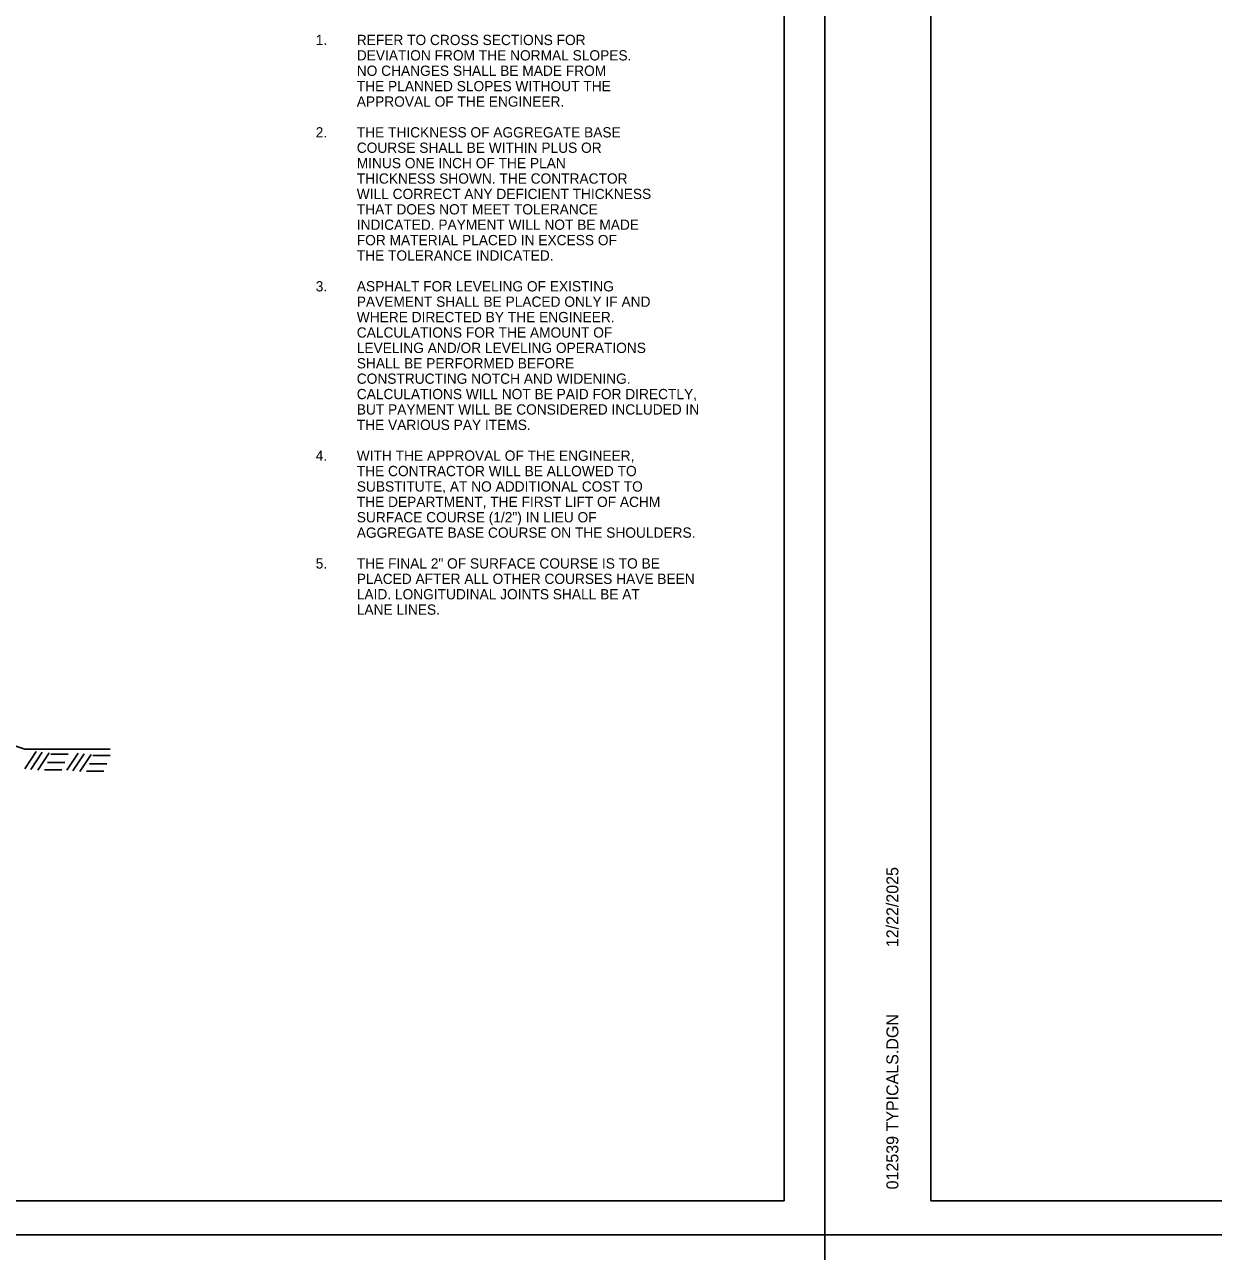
# Model space of a CAD drawing. Extents: x 2263886 to 2266026, y -3122850 to -3121850.
# Drawn here: x 2265645.6 to 2265715.1, y -3122444.8 to -3122373.1 of the extents above; entities that cross this region are included whole.
import ezdxf

# ---------------------------------------------------------------- set-up
doc = ezdxf.new("R2010")
doc.units = 0
for name, color, linetype in [('_CIVIL_CONSTRUCTION', 7, 'Continuous'), ('R_Border Prem', 7, 'Continuous'), ('R_Draft', 7, 'Continuous')]:
    doc.layers.add(name, color=color, linetype=linetype)

msp = doc.modelspace()

# ---------------------------------------------------------------- linework, layer by layer
at = {"layer": '_CIVIL_CONSTRUCTION'}
for p, q in [((2265525.692, -3122443.82), (2265692.358, -3122443.82)), ((2265525.695, -3122443.817), (2265692.362, -3122443.817)), ((2265692.365, -3122443.817), (2265859.032, -3122443.817))]:
    msp.add_line(p, q, dxfattribs=at)
for points in [[(2265525.692, -3122337.151), (2265692.362, -3122337.151), (2265692.362, -3122443.82), (2265525.692, -3122443.82)], [(2265692.362, -3122337.151), (2265859.032, -3122337.151), (2265859.032, -3122443.82), (2265692.362, -3122443.82)], [(2265648.856, -3122339.098), (2265648.856, -3122344.038), (2265666.722, -3122344.038), (2265666.722, -3122345.498), (2265678.321, -3122345.498), (2265678.321, -3122357.664), (2265689.986, -3122357.664), (2265689.986, -3122441.828), (2265531.896, -3122441.828), (2265531.896, -3122339.098)], [(2265815.526, -3122339.098), (2265815.526, -3122344.038), (2265833.392, -3122344.038), (2265833.392, -3122345.498), (2265844.991, -3122345.498), (2265844.991, -3122357.664), (2265856.656, -3122357.664), (2265856.656, -3122441.828), (2265698.566, -3122441.828), (2265698.566, -3122339.098)], [(2265525.688, -3122443.82), (2265692.358, -3122443.82), (2265692.358, -3122550.488), (2265525.688, -3122550.488)]]:
    msp.add_lwpolyline(points, close=True, dxfattribs=at)
at = {"layer": 'R_Border Prem'}
for p, q in [((2265635.599, -3122412.103), (2265645.599, -3122415.436)), ((2265645.599, -3122415.436), (2265650.599, -3122415.436)), ((2265645.599, -3122416.575), (2265646.267, -3122415.568)), ((2265645.958, -3122416.614), (2265646.626, -3122415.607)), ((2265646.359, -3122416.652), (2265647.027, -3122415.645)), ((2265647.127, -3122415.72), (2265648.145, -3122415.72)), ((2265648.053, -3122416.664), (2265648.72, -3122415.657)), ((2265648.412, -3122416.702), (2265649.079, -3122415.695)), ((2265648.813, -3122416.741), (2265649.48, -3122415.734)), ((2265646.931, -3122416.205), (2265647.949, -3122416.205)), ((2265649.385, -3122416.294), (2265650.403, -3122416.294)), ((2265649.581, -3122415.808), (2265650.599, -3122415.808)), ((2265646.759, -3122416.632), (2265647.777, -3122416.632)), ((2265649.213, -3122416.721), (2265650.231, -3122416.721))]:
    msp.add_line(p, q, dxfattribs=at)
at = {"layer": 'R_Draft'}
for p, q in [((2265689.986, -3122441.828), (2265689.986, -3122339.098)), ((2265698.566, -3122441.828), (2265698.566, -3122339.098)), ((2265689.986, -3122441.828), (2265531.896, -3122441.828)), ((2265698.566, -3122441.828), (2265698.566, -3122441.828)), ((2265856.656, -3122441.828), (2265698.566, -3122441.828))]:
    msp.add_line(p, q, dxfattribs=at)

# ---------------------------------------------------------------- texts
at = {"layer": 'R_Border Prem'}
for s, p in [('1.', (2265662.608, -3122374.274)), ('REFER TO CROSS SECTIONS FOR', (2265665.008, -3122374.274)), ('DEVIATION FROM THE NORMAL SLOPES.', (2265665.008, -3122375.174)), ('NO CHANGES SHALL BE MADE FROM', (2265665.008, -3122376.074)), ('THE PLANNED SLOPES WITHOUT THE', (2265665.008, -3122376.974)), ('APPROVAL OF THE ENGINEER.', (2265665.008, -3122377.874)), ('2.', (2265662.608, -3122379.674)), ('THE THICKNESS OF AGGREGATE BASE', (2265665.008, -3122379.674)), ('COURSE SHALL BE WITHIN PLUS OR', (2265665.008, -3122380.574)), ('MINUS ONE INCH OF THE PLAN', (2265665.008, -3122381.474)), ('THICKNESS SHOWN. THE CONTRACTOR', (2265665.008, -3122382.374)), ('WILL CORRECT ANY DEFICIENT THICKNESS', (2265665.008, -3122383.274)), ('THAT DOES NOT MEET TOLERANCE', (2265665.008, -3122384.174)), ('INDICATED. PAYMENT WILL NOT BE MADE', (2265665.008, -3122385.074)), ('FOR MATERIAL PLACED IN EXCESS OF', (2265665.008, -3122385.974)), ('THE TOLERANCE INDICATED.', (2265665.008, -3122386.874)), ('3.', (2265662.608, -3122388.674)), ('ASPHALT FOR LEVELING OF EXISTING', (2265665.008, -3122388.674)), ('PAVEMENT SHALL BE PLACED ONLY IF AND', (2265665.008, -3122389.574)), ('WHERE DIRECTED BY THE ENGINEER.', (2265665.008, -3122390.474)), ('CALCULATIONS FOR THE AMOUNT OF', (2265665.008, -3122391.374)), ('LEVELING AND/OR LEVELING OPERATIONS', (2265665.008, -3122392.274)), ('SHALL BE PERFORMED BEFORE', (2265665.008, -3122393.174)), ('CONSTRUCTING NOTCH AND WIDENING.', (2265665.008, -3122394.074)), ('CALCULATIONS WILL NOT BE PAID FOR DIRECTLY,', (2265665.008, -3122394.974)), ('BUT PAYMENT WILL BE CONSIDERED INCLUDED IN', (2265665.008, -3122395.874)), ('THE VARIOUS PAY ITEMS.', (2265665.008, -3122396.774)), ('4.', (2265662.608, -3122398.574)), ('WITH THE APPROVAL OF THE ENGINEER,', (2265665.008, -3122398.574)), ('THE CONTRACTOR WILL BE ALLOWED TO', (2265665.008, -3122399.474)), ('SUBSTITUTE, AT NO ADDITIONAL COST TO', (2265665.008, -3122400.374)), ('THE DEPARTMENT, THE FIRST LIFT OF ACHM', (2265665.008, -3122401.274)), ('SURFACE COURSE (1/2") IN LIEU OF', (2265665.008, -3122402.174)), ('AGGREGATE BASE COURSE ON THE SHOULDERS.', (2265665.008, -3122403.074)), ('5.', (2265662.608, -3122404.874)), ('THE FINAL 2" OF SURFACE COURSE IS TO BE', (2265665.008, -3122404.874)), ('PLACED AFTER ALL OTHER COURSES HAVE BEEN', (2265665.008, -3122405.774)), ('LAID. LONGITUDINAL JOINTS SHALL BE AT', (2265665.008, -3122406.674)), ('LANE LINES.', (2265665.008, -3122407.574))]:
    msp.add_text(s, height=0.6, dxfattribs=at).set_placement(p)
at = {"layer": 'R_Draft'}
for s, p in [('12/22/2025', (2265696.661, -3122427.007)), ('012539 TYPICALS.DGN', (2265696.661, -3122441.166))]:
    msp.add_text(s, height=0.7, rotation=90, dxfattribs=at).set_placement(p)

doc.saveas('drawing.dxf')
